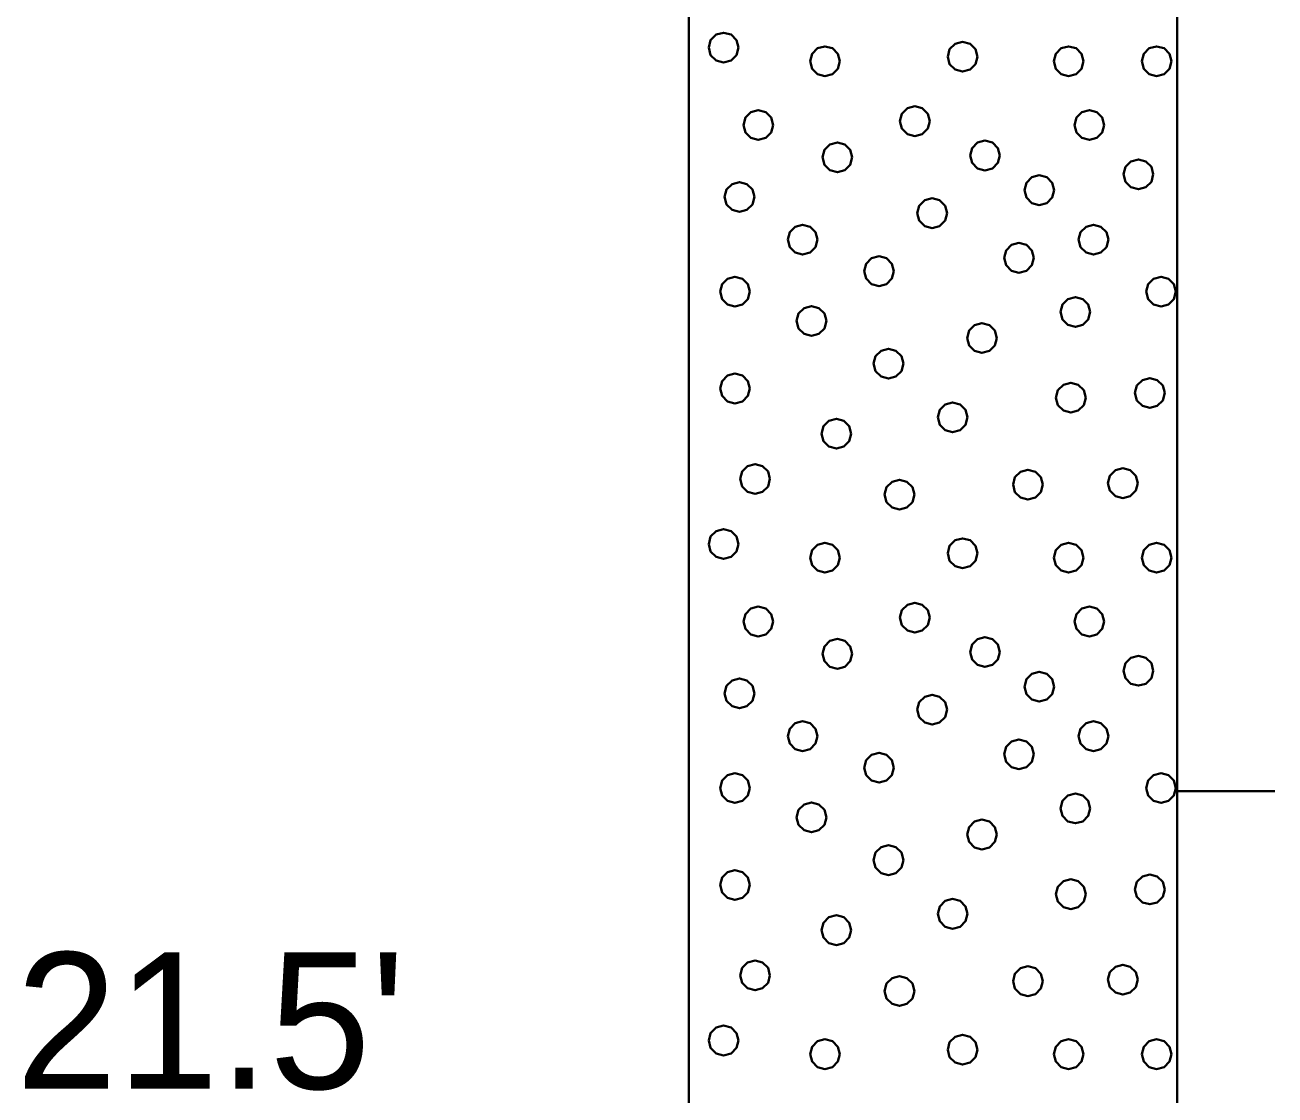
# Model space of a CAD drawing. Extents: x -582 to 653, y -817 to -3.
# Drawn here: x -71.22 to -64.82, y -715.18 to -709.7 of the extents above; entities that cross this region are included whole.
import ezdxf

# ---------------------------------------------------------------- set-up
doc = ezdxf.new("R2010")
doc.units = 0
doc.header["$LTSCALE"] = 0.4
doc.layers.add('27', color=7, linetype='Continuous', lineweight=40)

msp = doc.modelspace()

# ---------------------------------------------------------------- linework, layer by layer
at = {"layer": '27'}
msp.add_line((-64.8189, -713.6226), (-65.3189, -713.6226), dxfattribs=at)
for points in [[(-67.8189, -704.9226), (-65.3189, -704.9226), (-65.3189, -715.4226), (-67.8189, -715.4226)], [(-67.5645, -709.8191), (-67.5747, -709.781), (-67.6026, -709.7531), (-67.6407, -709.7429), (-67.6788, -709.7531), (-67.7067, -709.781), (-67.7169, -709.8191), (-67.7067, -709.8572), (-67.6788, -709.8851), (-67.6407, -709.8953), (-67.6026, -709.8851), (-67.5747, -709.8572)], [(-67.0458, -709.889), (-67.056, -709.8509), (-67.0839, -709.823), (-67.122, -709.8128), (-67.1601, -709.823), (-67.188, -709.8509), (-67.1982, -709.889), (-67.188, -709.9271), (-67.1601, -709.955), (-67.122, -709.9652), (-67.0839, -709.955), (-67.056, -709.9271)], [(-66.3415, -709.8661), (-66.3518, -709.828), (-66.3796, -709.8001), (-66.4177, -709.7899), (-66.4558, -709.8001), (-66.4837, -709.828), (-66.4939, -709.8661), (-66.4837, -709.9042), (-66.4558, -709.9321), (-66.4177, -709.9423), (-66.3796, -709.9321), (-66.3518, -709.9042)], [(-65.7987, -709.889), (-65.8089, -709.8509), (-65.8368, -709.823), (-65.8749, -709.8128), (-65.913, -709.823), (-65.9409, -709.8509), (-65.9511, -709.889), (-65.9409, -709.9271), (-65.913, -709.955), (-65.8749, -709.9652), (-65.8368, -709.955), (-65.8089, -709.9271)], [(-65.3487, -709.889), (-65.3589, -709.8509), (-65.3868, -709.823), (-65.4249, -709.8128), (-65.463, -709.823), (-65.4909, -709.8509), (-65.5011, -709.889), (-65.4909, -709.9271), (-65.463, -709.955), (-65.4249, -709.9652), (-65.3868, -709.955), (-65.3589, -709.9271)], [(-66.586, -710.1957), (-66.5962, -710.1576), (-66.6241, -710.1297), (-66.6622, -710.1195), (-66.7003, -710.1297), (-66.7282, -710.1576), (-66.7384, -710.1957), (-66.7282, -710.2338), (-66.7003, -710.2617), (-66.6622, -710.2719), (-66.6241, -710.2617), (-66.5962, -710.2338)], [(-67.387, -710.2153), (-67.3972, -710.1772), (-67.4251, -710.1493), (-67.4632, -710.1391), (-67.5013, -710.1493), (-67.5292, -710.1772), (-67.5394, -710.2153), (-67.5292, -710.2534), (-67.5013, -710.2812), (-67.4632, -710.2915), (-67.4251, -710.2812), (-67.3972, -710.2534)], [(-65.6924, -710.2153), (-65.7026, -710.1772), (-65.7305, -710.1493), (-65.7686, -710.1391), (-65.8067, -710.1493), (-65.8345, -710.1772), (-65.8448, -710.2153), (-65.8345, -710.2534), (-65.8067, -710.2813), (-65.7686, -710.2915), (-65.7305, -710.2813), (-65.7026, -710.2534)], [(-66.982, -710.3805), (-66.9922, -710.3424), (-67.0201, -710.3145), (-67.0582, -710.3043), (-67.0963, -710.3145), (-67.1242, -710.3424), (-67.1344, -710.3805), (-67.1242, -710.4186), (-67.0963, -710.4465), (-67.0582, -710.4567), (-67.0201, -710.4465), (-66.9922, -710.4186)], [(-66.2269, -710.3715), (-66.2372, -710.3334), (-66.265, -710.3055), (-66.3031, -710.2953), (-66.3412, -710.3055), (-66.3691, -710.3334), (-66.3793, -710.3715), (-66.3691, -710.4096), (-66.3412, -710.4375), (-66.3031, -710.4477), (-66.265, -710.4375), (-66.2372, -710.4096)], [(-65.4415, -710.4674), (-65.4517, -710.4293), (-65.4796, -710.4014), (-65.5177, -710.3912), (-65.5558, -710.4014), (-65.5837, -710.4293), (-65.5939, -710.4674), (-65.5837, -710.5055), (-65.5558, -710.5334), (-65.5177, -710.5436), (-65.4796, -710.5334), (-65.4517, -710.5055)], [(-67.4831, -710.5831), (-67.4934, -710.545), (-67.5212, -710.5171), (-67.5593, -710.5069), (-67.5974, -710.5171), (-67.6253, -710.545), (-67.6355, -710.5831), (-67.6253, -710.6212), (-67.5974, -710.6491), (-67.5593, -710.6593), (-67.5212, -710.6491), (-67.4934, -710.6212)], [(-65.9487, -710.5488), (-65.9589, -710.5107), (-65.9868, -710.4828), (-66.0249, -710.4726), (-66.063, -710.4828), (-66.0909, -710.5107), (-66.1011, -710.5488), (-66.0909, -710.5869), (-66.063, -710.6148), (-66.0249, -710.625), (-65.9868, -710.6148), (-65.9589, -710.5869)], [(-66.4971, -710.6663), (-66.5073, -710.6282), (-66.5352, -710.6003), (-66.5733, -710.5901), (-66.6114, -710.6003), (-66.6393, -710.6282), (-66.6495, -710.6663), (-66.6393, -710.7044), (-66.6114, -710.7323), (-66.5733, -710.7425), (-66.5352, -710.7323), (-66.5073, -710.7044)], [(-67.1602, -710.8018), (-67.1705, -710.7637), (-67.1983, -710.7358), (-67.2364, -710.7256), (-67.2745, -710.7358), (-67.3024, -710.7637), (-67.3126, -710.8018), (-67.3024, -710.8399), (-67.2745, -710.8678), (-67.2364, -710.878), (-67.1983, -710.8678), (-67.1705, -710.8399)], [(-65.6716, -710.8018), (-65.6818, -710.7637), (-65.7097, -710.7358), (-65.7478, -710.7256), (-65.7859, -710.7358), (-65.8138, -710.7637), (-65.824, -710.8018), (-65.8138, -710.8399), (-65.7859, -710.8678), (-65.7478, -710.878), (-65.7097, -710.8678), (-65.6818, -710.8399)], [(-66.053, -710.8946), (-66.0632, -710.8565), (-66.0911, -710.8286), (-66.1292, -710.8184), (-66.1673, -710.8286), (-66.1952, -710.8565), (-66.2054, -710.8946), (-66.1952, -710.9327), (-66.1673, -710.9606), (-66.1292, -710.9708), (-66.0911, -710.9606), (-66.0632, -710.9327)], [(-66.7687, -710.9632), (-66.7789, -710.9251), (-66.8068, -710.8972), (-66.8449, -710.887), (-66.883, -710.8972), (-66.9109, -710.9251), (-66.9211, -710.9632), (-66.9109, -711.0013), (-66.883, -711.0292), (-66.8449, -711.0394), (-66.8068, -711.0292), (-66.7789, -711.0013)], [(-67.506, -711.0675), (-67.5162, -711.0294), (-67.5441, -711.0015), (-67.5822, -710.9913), (-67.6203, -711.0015), (-67.6482, -711.0294), (-67.6584, -711.0675), (-67.6482, -711.1056), (-67.6203, -711.1334), (-67.5822, -711.1437), (-67.5441, -711.1334), (-67.5162, -711.1056)], [(-65.3258, -711.0675), (-65.336, -711.0294), (-65.3639, -711.0015), (-65.402, -710.9913), (-65.4401, -711.0015), (-65.468, -711.0294), (-65.4782, -711.0675), (-65.468, -711.1056), (-65.4401, -711.1334), (-65.402, -711.1437), (-65.3639, -711.1334), (-65.336, -711.1056)], [(-65.7644, -711.1717), (-65.7746, -711.1336), (-65.8025, -711.1057), (-65.8406, -711.0955), (-65.8787, -711.1057), (-65.9066, -711.1336), (-65.9168, -711.1717), (-65.9066, -711.2098), (-65.8787, -711.2377), (-65.8406, -711.2479), (-65.8025, -711.2377), (-65.7746, -711.2098)], [(-67.1145, -711.2175), (-67.1247, -711.1794), (-67.1526, -711.1515), (-67.1907, -711.1413), (-67.2288, -711.1515), (-67.2567, -711.1794), (-67.2669, -711.2175), (-67.2567, -711.2556), (-67.2288, -711.2835), (-67.1907, -711.2937), (-67.1526, -711.2835), (-67.1247, -711.2556)], [(-66.2424, -711.3052), (-66.2526, -711.2671), (-66.2805, -711.2392), (-66.3186, -711.229), (-66.3567, -711.2392), (-66.3846, -711.2671), (-66.3948, -711.3052), (-66.3846, -711.3433), (-66.3567, -711.3712), (-66.3186, -711.3814), (-66.2805, -711.3712), (-66.2526, -711.3433)], [(-66.7204, -711.4361), (-66.7306, -711.398), (-66.7585, -711.3701), (-66.7966, -711.3599), (-66.8347, -711.3701), (-66.8626, -711.398), (-66.8728, -711.4361), (-66.8626, -711.4742), (-66.8347, -711.5021), (-66.7966, -711.5123), (-66.7585, -711.5021), (-66.7306, -711.4742)], [(-67.506, -711.5633), (-67.5162, -711.5252), (-67.5441, -711.4973), (-67.5822, -711.4871), (-67.6203, -711.4973), (-67.6482, -711.5252), (-67.6584, -711.5633), (-67.6482, -711.6014), (-67.6203, -711.6292), (-67.5822, -711.6395), (-67.5441, -711.6292), (-67.5162, -711.6014)], [(-65.7873, -711.6103), (-65.7975, -711.5722), (-65.8254, -711.5443), (-65.8635, -711.5341), (-65.9016, -711.5443), (-65.9295, -711.5722), (-65.9397, -711.6103), (-65.9295, -711.6484), (-65.9016, -711.6763), (-65.8635, -711.6865), (-65.8254, -711.6763), (-65.7975, -711.6484)], [(-65.383, -711.5861), (-65.3932, -711.548), (-65.4211, -711.5201), (-65.4592, -711.5099), (-65.4973, -711.5201), (-65.5252, -711.548), (-65.5354, -711.5861), (-65.5252, -711.6242), (-65.4973, -711.6521), (-65.4592, -711.6623), (-65.4211, -711.6521), (-65.3932, -711.6242)], [(-66.3924, -711.7107), (-66.4026, -711.6726), (-66.4305, -711.6447), (-66.4686, -711.6345), (-66.5067, -711.6447), (-66.5346, -711.6726), (-66.5448, -711.7107), (-66.5346, -711.7488), (-66.5067, -711.7767), (-66.4686, -711.7869), (-66.4305, -711.7767), (-66.4026, -711.7488)], [(-66.9874, -711.7946), (-66.9976, -711.7565), (-67.0255, -711.7286), (-67.0636, -711.7184), (-67.1017, -711.7286), (-67.1295, -711.7565), (-67.1398, -711.7946), (-67.1295, -711.8327), (-67.1017, -711.8606), (-67.0636, -711.8708), (-67.0255, -711.8606), (-66.9976, -711.8327)], [(-67.4031, -712.026), (-67.4133, -711.9879), (-67.4412, -711.96), (-67.4793, -711.9498), (-67.5174, -711.96), (-67.5452, -711.9879), (-67.5555, -712.026), (-67.5452, -712.0641), (-67.5174, -712.092), (-67.4793, -712.1022), (-67.4412, -712.092), (-67.4133, -712.0641)], [(-66.0072, -712.0552), (-66.0174, -712.0171), (-66.0453, -711.9892), (-66.0834, -711.979), (-66.1215, -711.9892), (-66.1494, -712.0171), (-66.1596, -712.0552), (-66.1494, -712.0933), (-66.1215, -712.1212), (-66.0834, -712.1314), (-66.0453, -712.1212), (-66.0174, -712.0933)], [(-65.5216, -712.0476), (-65.5318, -712.0095), (-65.5597, -711.9816), (-65.5978, -711.9714), (-65.6359, -711.9816), (-65.6638, -712.0095), (-65.674, -712.0476), (-65.6638, -712.0857), (-65.6359, -712.1136), (-65.5978, -712.1238), (-65.5597, -712.1136), (-65.5318, -712.0857)], [(-66.6644, -712.1061), (-66.6747, -712.068), (-66.7025, -712.0401), (-66.7406, -712.0299), (-66.7787, -712.0401), (-66.8066, -712.068), (-66.8168, -712.1061), (-66.8066, -712.1442), (-66.7787, -712.1721), (-66.7406, -712.1823), (-66.7025, -712.1721), (-66.6747, -712.1442)], [(-67.5645, -712.3591), (-67.5747, -712.321), (-67.6026, -712.2931), (-67.6407, -712.2829), (-67.6788, -712.2931), (-67.7067, -712.321), (-67.7169, -712.3591), (-67.7067, -712.3972), (-67.6788, -712.4251), (-67.6407, -712.4353), (-67.6026, -712.4251), (-67.5747, -712.3972)], [(-67.0458, -712.429), (-67.056, -712.3909), (-67.0839, -712.363), (-67.122, -712.3528), (-67.1601, -712.363), (-67.188, -712.3909), (-67.1982, -712.429), (-67.188, -712.4671), (-67.1601, -712.495), (-67.122, -712.5052), (-67.0839, -712.495), (-67.056, -712.4671)], [(-66.3415, -712.4061), (-66.3518, -712.368), (-66.3796, -712.3401), (-66.4177, -712.3299), (-66.4558, -712.3401), (-66.4837, -712.368), (-66.4939, -712.4061), (-66.4837, -712.4442), (-66.4558, -712.4721), (-66.4177, -712.4823), (-66.3796, -712.4721), (-66.3518, -712.4442)], [(-65.7987, -712.429), (-65.8089, -712.3909), (-65.8368, -712.363), (-65.8749, -712.3528), (-65.913, -712.363), (-65.9409, -712.3909), (-65.9511, -712.429), (-65.9409, -712.4671), (-65.913, -712.495), (-65.8749, -712.5052), (-65.8368, -712.495), (-65.8089, -712.4671)], [(-65.3487, -712.429), (-65.3589, -712.3909), (-65.3868, -712.363), (-65.4249, -712.3528), (-65.463, -712.363), (-65.4909, -712.3909), (-65.5011, -712.429), (-65.4909, -712.4671), (-65.463, -712.495), (-65.4249, -712.5052), (-65.3868, -712.495), (-65.3589, -712.4671)], [(-67.387, -712.7553), (-67.3972, -712.7172), (-67.4251, -712.6893), (-67.4632, -712.6791), (-67.5013, -712.6893), (-67.5292, -712.7172), (-67.5394, -712.7553), (-67.5292, -712.7934), (-67.5013, -712.8212), (-67.4632, -712.8315), (-67.4251, -712.8212), (-67.3972, -712.7934)], [(-66.586, -712.7357), (-66.5962, -712.6976), (-66.6241, -712.6697), (-66.6622, -712.6595), (-66.7003, -712.6697), (-66.7282, -712.6976), (-66.7384, -712.7357), (-66.7282, -712.7738), (-66.7003, -712.8017), (-66.6622, -712.8119), (-66.6241, -712.8017), (-66.5962, -712.7738)], [(-65.6924, -712.7553), (-65.7026, -712.7172), (-65.7305, -712.6893), (-65.7686, -712.6791), (-65.8067, -712.6893), (-65.8345, -712.7172), (-65.8448, -712.7553), (-65.8345, -712.7934), (-65.8067, -712.8213), (-65.7686, -712.8315), (-65.7305, -712.8213), (-65.7026, -712.7934)], [(-66.982, -712.9205), (-66.9922, -712.8824), (-67.0201, -712.8545), (-67.0582, -712.8443), (-67.0963, -712.8545), (-67.1242, -712.8824), (-67.1344, -712.9205), (-67.1242, -712.9586), (-67.0963, -712.9865), (-67.0582, -712.9967), (-67.0201, -712.9865), (-66.9922, -712.9586)], [(-66.2269, -712.9115), (-66.2372, -712.8734), (-66.265, -712.8455), (-66.3031, -712.8353), (-66.3412, -712.8455), (-66.3691, -712.8734), (-66.3793, -712.9115), (-66.3691, -712.9496), (-66.3412, -712.9775), (-66.3031, -712.9877), (-66.265, -712.9775), (-66.2372, -712.9496)], [(-65.4415, -713.0074), (-65.4517, -712.9693), (-65.4796, -712.9414), (-65.5177, -712.9312), (-65.5558, -712.9414), (-65.5837, -712.9693), (-65.5939, -713.0074), (-65.5837, -713.0455), (-65.5558, -713.0734), (-65.5177, -713.0836), (-65.4796, -713.0734), (-65.4517, -713.0455)], [(-65.9487, -713.0888), (-65.9589, -713.0507), (-65.9868, -713.0228), (-66.0249, -713.0126), (-66.063, -713.0228), (-66.0909, -713.0507), (-66.1011, -713.0888), (-66.0909, -713.1269), (-66.063, -713.1548), (-66.0249, -713.165), (-65.9868, -713.1548), (-65.9589, -713.1269)], [(-67.4831, -713.1231), (-67.4934, -713.085), (-67.5212, -713.0571), (-67.5593, -713.0469), (-67.5974, -713.0571), (-67.6253, -713.085), (-67.6355, -713.1231), (-67.6253, -713.1612), (-67.5974, -713.1891), (-67.5593, -713.1993), (-67.5212, -713.1891), (-67.4934, -713.1612)], [(-66.4971, -713.2063), (-66.5073, -713.1682), (-66.5352, -713.1403), (-66.5733, -713.1301), (-66.6114, -713.1403), (-66.6393, -713.1682), (-66.6495, -713.2063), (-66.6393, -713.2444), (-66.6114, -713.2723), (-66.5733, -713.2825), (-66.5352, -713.2723), (-66.5073, -713.2444)], [(-67.1602, -713.3418), (-67.1705, -713.3037), (-67.1983, -713.2758), (-67.2364, -713.2656), (-67.2745, -713.2758), (-67.3024, -713.3037), (-67.3126, -713.3418), (-67.3024, -713.3799), (-67.2745, -713.4078), (-67.2364, -713.418), (-67.1983, -713.4078), (-67.1705, -713.3799)], [(-65.6716, -713.3418), (-65.6818, -713.3037), (-65.7097, -713.2758), (-65.7478, -713.2656), (-65.7859, -713.2758), (-65.8138, -713.3037), (-65.824, -713.3418), (-65.8138, -713.3799), (-65.7859, -713.4078), (-65.7478, -713.418), (-65.7097, -713.4078), (-65.6818, -713.3799)], [(-66.053, -713.4346), (-66.0632, -713.3965), (-66.0911, -713.3686), (-66.1292, -713.3584), (-66.1673, -713.3686), (-66.1952, -713.3965), (-66.2054, -713.4346), (-66.1952, -713.4727), (-66.1673, -713.5006), (-66.1292, -713.5108), (-66.0911, -713.5006), (-66.0632, -713.4727)], [(-66.7687, -713.5032), (-66.7789, -713.4651), (-66.8068, -713.4372), (-66.8449, -713.427), (-66.883, -713.4372), (-66.9109, -713.4651), (-66.9211, -713.5032), (-66.9109, -713.5413), (-66.883, -713.5692), (-66.8449, -713.5794), (-66.8068, -713.5692), (-66.7789, -713.5413)], [(-67.506, -713.6075), (-67.5162, -713.5694), (-67.5441, -713.5415), (-67.5822, -713.5313), (-67.6203, -713.5415), (-67.6482, -713.5694), (-67.6584, -713.6075), (-67.6482, -713.6456), (-67.6203, -713.6734), (-67.5822, -713.6837), (-67.5441, -713.6734), (-67.5162, -713.6456)], [(-65.3258, -713.6075), (-65.336, -713.5694), (-65.3639, -713.5415), (-65.402, -713.5313), (-65.4401, -713.5415), (-65.468, -713.5694), (-65.4782, -713.6075), (-65.468, -713.6456), (-65.4401, -713.6734), (-65.402, -713.6837), (-65.3639, -713.6734), (-65.336, -713.6456)], [(-65.7644, -713.7117), (-65.7746, -713.6736), (-65.8025, -713.6457), (-65.8406, -713.6355), (-65.8787, -713.6457), (-65.9066, -713.6736), (-65.9168, -713.7117), (-65.9066, -713.7498), (-65.8787, -713.7777), (-65.8406, -713.7879), (-65.8025, -713.7777), (-65.7746, -713.7498)], [(-67.1145, -713.7575), (-67.1247, -713.7194), (-67.1526, -713.6915), (-67.1907, -713.6813), (-67.2288, -713.6915), (-67.2567, -713.7194), (-67.2669, -713.7575), (-67.2567, -713.7956), (-67.2288, -713.8235), (-67.1907, -713.8337), (-67.1526, -713.8235), (-67.1247, -713.7956)], [(-66.2424, -713.8452), (-66.2526, -713.8071), (-66.2805, -713.7792), (-66.3186, -713.769), (-66.3567, -713.7792), (-66.3846, -713.8071), (-66.3948, -713.8452), (-66.3846, -713.8833), (-66.3567, -713.9112), (-66.3186, -713.9214), (-66.2805, -713.9112), (-66.2526, -713.8833)], [(-66.7204, -713.9761), (-66.7306, -713.938), (-66.7585, -713.9101), (-66.7966, -713.8999), (-66.8347, -713.9101), (-66.8626, -713.938), (-66.8728, -713.9761), (-66.8626, -714.0142), (-66.8347, -714.0421), (-66.7966, -714.0523), (-66.7585, -714.0421), (-66.7306, -714.0142)], [(-67.506, -714.1033), (-67.5162, -714.0652), (-67.5441, -714.0373), (-67.5822, -714.0271), (-67.6203, -714.0373), (-67.6482, -714.0652), (-67.6584, -714.1033), (-67.6482, -714.1414), (-67.6203, -714.1692), (-67.5822, -714.1795), (-67.5441, -714.1692), (-67.5162, -714.1414)], [(-65.7873, -714.1503), (-65.7975, -714.1122), (-65.8254, -714.0843), (-65.8635, -714.0741), (-65.9016, -714.0843), (-65.9295, -714.1122), (-65.9397, -714.1503), (-65.9295, -714.1884), (-65.9016, -714.2163), (-65.8635, -714.2265), (-65.8254, -714.2163), (-65.7975, -714.1884)], [(-65.383, -714.1261), (-65.3932, -714.088), (-65.4211, -714.0601), (-65.4592, -714.0499), (-65.4973, -714.0601), (-65.5252, -714.088), (-65.5354, -714.1261), (-65.5252, -714.1642), (-65.4973, -714.1921), (-65.4592, -714.2023), (-65.4211, -714.1921), (-65.3932, -714.1642)], [(-66.3924, -714.2507), (-66.4026, -714.2126), (-66.4305, -714.1847), (-66.4686, -714.1745), (-66.5067, -714.1847), (-66.5346, -714.2126), (-66.5448, -714.2507), (-66.5346, -714.2888), (-66.5067, -714.3167), (-66.4686, -714.3269), (-66.4305, -714.3167), (-66.4026, -714.2888)], [(-66.9874, -714.3346), (-66.9976, -714.2965), (-67.0255, -714.2686), (-67.0636, -714.2584), (-67.1017, -714.2686), (-67.1295, -714.2965), (-67.1398, -714.3346), (-67.1295, -714.3727), (-67.1017, -714.4006), (-67.0636, -714.4108), (-67.0255, -714.4006), (-66.9976, -714.3727)], [(-67.4031, -714.566), (-67.4133, -714.5279), (-67.4412, -714.5), (-67.4793, -714.4898), (-67.5174, -714.5), (-67.5452, -714.5279), (-67.5555, -714.566), (-67.5452, -714.6041), (-67.5174, -714.632), (-67.4793, -714.6422), (-67.4412, -714.632), (-67.4133, -714.6041)], [(-66.0072, -714.5952), (-66.0174, -714.5571), (-66.0453, -714.5292), (-66.0834, -714.519), (-66.1215, -714.5292), (-66.1494, -714.5571), (-66.1596, -714.5952), (-66.1494, -714.6333), (-66.1215, -714.6612), (-66.0834, -714.6714), (-66.0453, -714.6612), (-66.0174, -714.6333)], [(-65.5216, -714.5876), (-65.5318, -714.5495), (-65.5597, -714.5216), (-65.5978, -714.5114), (-65.6359, -714.5216), (-65.6638, -714.5495), (-65.674, -714.5876), (-65.6638, -714.6257), (-65.6359, -714.6536), (-65.5978, -714.6638), (-65.5597, -714.6536), (-65.5318, -714.6257)], [(-66.6644, -714.6461), (-66.6747, -714.608), (-66.7025, -714.5801), (-66.7406, -714.5699), (-66.7787, -714.5801), (-66.8066, -714.608), (-66.8168, -714.6461), (-66.8066, -714.6842), (-66.7787, -714.7121), (-66.7406, -714.7223), (-66.7025, -714.7121), (-66.6747, -714.6842)], [(-67.5645, -714.8991), (-67.5747, -714.861), (-67.6026, -714.8331), (-67.6407, -714.8229), (-67.6788, -714.8331), (-67.7067, -714.861), (-67.7169, -714.8991), (-67.7067, -714.9372), (-67.6788, -714.9651), (-67.6407, -714.9753), (-67.6026, -714.9651), (-67.5747, -714.9372)], [(-66.3415, -714.9461), (-66.3518, -714.908), (-66.3796, -714.8801), (-66.4177, -714.8699), (-66.4558, -714.8801), (-66.4837, -714.908), (-66.4939, -714.9461), (-66.4837, -714.9842), (-66.4558, -715.0121), (-66.4177, -715.0223), (-66.3796, -715.0121), (-66.3518, -714.9842)], [(-67.0458, -714.969), (-67.056, -714.9309), (-67.0839, -714.903), (-67.122, -714.8928), (-67.1601, -714.903), (-67.188, -714.9309), (-67.1982, -714.969), (-67.188, -715.0071), (-67.1601, -715.035), (-67.122, -715.0452), (-67.0839, -715.035), (-67.056, -715.0071)], [(-65.7987, -714.969), (-65.8089, -714.9309), (-65.8368, -714.903), (-65.8749, -714.8928), (-65.913, -714.903), (-65.9409, -714.9309), (-65.9511, -714.969), (-65.9409, -715.0071), (-65.913, -715.035), (-65.8749, -715.0452), (-65.8368, -715.035), (-65.8089, -715.0071)], [(-65.3487, -714.969), (-65.3589, -714.9309), (-65.3868, -714.903), (-65.4249, -714.8928), (-65.463, -714.903), (-65.4909, -714.9309), (-65.5011, -714.969), (-65.4909, -715.0071), (-65.463, -715.035), (-65.4249, -715.0452), (-65.3868, -715.035), (-65.3589, -715.0071)]]:
    msp.add_lwpolyline(points, close=True, dxfattribs=at)

# ---------------------------------------------------------------- texts
msp.add_text("21.5'", height=0.6976, dxfattribs=at).set_placement((-71.2623, -715.1461))

doc.saveas('drawing.dxf')
